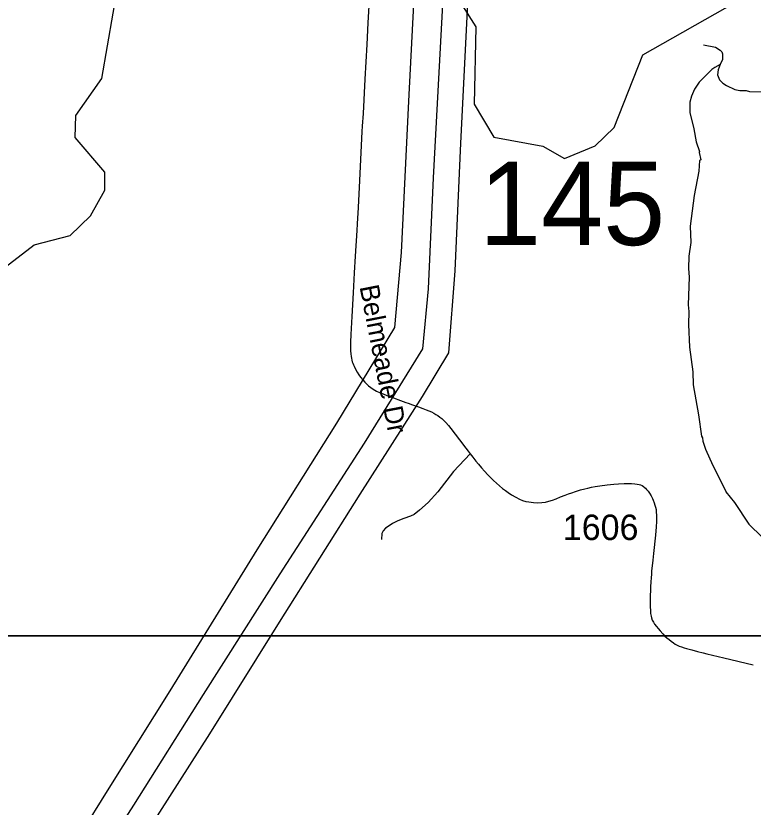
# Model space of a CAD drawing. Extents: x 1383679 to 1536984, y 460658 to 651027.
# Drawn here: x 1403716 to 1407344, y 563300 to 567193 of the extents above; entities that cross this region are included whole.
import ezdxf

# ---------------------------------------------------------------- set-up
doc = ezdxf.new("R2010")
doc.units = 0
for name, color, linetype in [('Exist Hydrographic Creek Single Shore', 7, 'Continuous'), ('Exist Hydrographic Misc Water Feature', 7, 'Continuous'), ('Exist Road Non-System Type 51', 7, 'Continuous'), ('Exist Road Secondary Structure Standard Bridge Number Label', 7, 'Continuous'), ('Exist Road Secondary Type 51 Attributed', 7, 'Continuous'), ('Exist Road Secondary Type 51 Label', 7, 'Continuous'), ('Exist Road Secondary Type 51 Number Label', 7, 'Continuous'), ('Exist Utilities Electrical Transmission Line', 7, 'Continuous'), ('Map Preparation Inset Cut Line', 7, 'Continuous')]:
    doc.layers.add(name, color=color, linetype=linetype)

msp = doc.modelspace()

# ---------------------------------------------------------------- linework, layer by layer
at = {"layer": 'Exist Hydrographic Creek Single Shore'}
for points in [[(1403254.4, 564384), (1403324.1, 564425.3), (1403444, 564586.9), (1403442, 564921.8), (1403419, 565004.3), (1403427, 565398.1), (1403402, 565414.9), (1403449, 565712.7), (1403519, 565845.9), (1403807, 566066.6), (1403983, 566112.3), (1404084, 566208.7), (1404154, 566335.3), (1404155, 566423.9), (1404008.9, 566594.3), (1404011, 566702.5), (1404138.9, 566883.8), (1404223.9, 567367.9)], [(1405913.9, 567242), (1405978.9, 567138.9), (1405971, 566758.3), (1406067.9, 566595.5), (1406309, 566551.3), (1406415.9, 566490.1), (1406566.9, 566552.7), (1406660.9, 566642.7), (1406800.9, 567000.9), (1407255.9, 567257.7)]]:
    msp.add_lwpolyline(points, dxfattribs=at)
at = {"layer": 'Exist Hydrographic Misc Water Feature'}
for points in [[(1407100.1, 567050.3), (1407158.3, 567038.7), (1407182, 567024.2), (1407189.8, 567016), (1407193.6, 567005.9), (1407193, 566977.9), (1407181.6, 566953.6)], [(1407181.6, 566953.6), (1407156.1, 566938.8), (1407139.9, 566929.2), (1407078.5, 566866.7), (1407055.6, 566831.3), (1407040.8, 566797.6), (1407032.1, 566767.8), (1407033, 566717.8), (1407052.8, 566637.4), (1407063.8, 566573.2), (1407080.2, 566525.7), (1407078.6, 566520.8), (1407085.7, 566484.7), (1407079.7, 566480.8), (1407076.5, 566429), (1407053.8, 566309.5), (1407034.4, 566158), (1407036.5, 566078), (1407027, 566010.3), (1407025.7, 565950.3), (1407028.6, 565906.3), (1407023.6, 565770.5), (1407026.9, 565738.4), (1407025.4, 565674.5), (1407030.9, 565562.4), (1407046.5, 565440.7), (1407048.7, 565378), (1407075.3, 565229.5), (1407089, 565125.2), (1407094.8, 565117.1), (1407096.4, 565101), (1407109.5, 565060.7), (1407145.7, 564979.9), (1407209.3, 564854.5), (1407208.8, 564850.5), (1407252, 564798.3), (1407323.2, 564691.9), (1407387.8, 564628.4)], [(1407181.6, 566953.6), (1407171.8, 566926.5), (1407169.2, 566902.5), (1407178.7, 566878.3), (1407194.3, 566862), (1407212.1, 566849.6), (1407253.6, 566830.6), (1407277.6, 566826), (1407309.6, 566825.3), (1407325.5, 566820.9), (1407429.4, 566818.5)]]:
    msp.add_lwpolyline(points, dxfattribs=at)
at = {"layer": 'Exist Road Non-System Type 51'}
msp.add_lwpolyline([(1405952.2, 565037.4), (1405869.1, 564950.7), (1405792.8, 564850.3), (1405744.6, 564798.2), (1405702.6, 564760.4), (1405676.4, 564740.1), (1405658.1, 564732), (1405624.9, 564720.3), (1405596.1, 564708.3), (1405569.9, 564694.7), (1405548.9, 564680.5), (1405535.4, 564671.8), (1405524, 564659.5), (1405517.4, 564646.7), (1405514.8, 564615.9)], dxfattribs=at)
at = {"layer": 'Exist Road Secondary Type 51 Attributed'}
for points in [[(1405458.2, 567329), (1405448.8, 567157.7), (1405442.5, 567052), (1405434, 566881.2), (1405425.1, 566712), (1405420.8, 566650), (1405419.4, 566624.4), (1405406.8, 566382.9), (1405400.3, 566250.1), (1405395.6, 566169), (1405394, 566136.9), (1405386.1, 566011), (1405381.5, 565927.8), (1405375.6, 565829.4), (1405368.9, 565714.1), (1405365.9, 565654.5), (1405364.7, 565624.8), (1405363, 565587.4), (1405363, 565544.7), (1405364.1, 565529.4), (1405365.6, 565517.1), (1405367.1, 565509.2), (1405369.1, 565498.9), (1405371.8, 565491.1), (1405374.4, 565483.7), (1405377.5, 565476.2), (1405380.3, 565469.3), (1405387.5, 565454.9), (1405395.3, 565440.5), (1405403.5, 565427.4), (1405412.2, 565415.4), (1405423.3, 565401.5), (1405433.8, 565389.9), (1405442.9, 565380.6), (1405451.8, 565373), (1405462.6, 565364.7), (1405474.4, 565356.7), (1405491.6, 565346.9), (1405505.9, 565339.8), (1405523.8, 565332.5), (1405541.4, 565325.2), (1405574.8, 565312.7), (1405609.4, 565300.2), (1405635.3, 565291.2), (1405646.8, 565287.1), (1405667.8, 565279.7), (1405696.8, 565269), (1405719.4, 565260.7), (1405734.9, 565255.1), (1405747.6, 565250.1), (1405761, 565244.2), (1405773.5, 565237.9), (1405782.7, 565232.2), (1405792.3, 565226), (1405802.9, 565218.5), (1405811.7, 565211.2), (1405822, 565201.5), (1405831.7, 565191.8), (1405844.8, 565177), (1405856.8, 565162.2), (1405899.5, 565106.6), (1405930.6, 565066), (1405941.8, 565051.1), (1405951.7, 565038), (1405952.2, 565037.4), (1405964.3, 565022), (1405979.1, 565002.7), (1405992.2, 564986.6), (1406007.1, 564969.1), (1406022, 564952.2), (1406038.1, 564935), (1406051.4, 564921.1), (1406066.5, 564906.6), (1406081.4, 564893.4), (1406095.2, 564880.8), (1406111.5, 564867.4), (1406124.9, 564857.5), (1406138.8, 564847.7), (1406155.7, 564836.6), (1406176.6, 564824.4), (1406194.1, 564815.1), (1406209.4, 564808.8), (1406225.6, 564804.2), (1406239.9, 564801.4)], [(1406239.9, 564801.4), (1406262.5, 564798.8), (1406282.3, 564797.7), (1406304.9, 564798.8), (1406322.9, 564801), (1406338.8, 564804.8), (1406356, 564810.1), (1406374, 564817.1), (1406396.3, 564825.7), (1406418.5, 564834.7), (1406435.4, 564840.9), (1406451.2, 564846.6), (1406469.8, 564852.8), (1406494.6, 564860.1), (1406515.5, 564865.9), (1406530.9, 564869.3), (1406549.2, 564873.3), (1406566.3, 564876.8), (1406589.2, 564880.4), (1406626, 564884.9), (1406658.2, 564888.2), (1406682.1, 564890.6), (1406709.8, 564892.3), (1406729.8, 564892.8), (1406745.9, 564892.3), (1406761.7, 564891.2), (1406773.8, 564888.7), (1406782.6, 564887), (1406789.2, 564884.7), (1406797.2, 564881.4), (1406804.6, 564877), (1406808.5, 564873.8), (1406813.7, 564869.3), (1406819.4, 564862.9), (1406827.1, 564853.6), (1406834.1, 564843.9), (1406841.6, 564831.7), (1406848.3, 564818.6), (1406852.4, 564809.5), (1406857.6, 564796.4), (1406861, 564786.2), (1406863.8, 564775.9), (1406866.1, 564763.4), (1406867.4, 564753.5), (1406868.8, 564732.4), (1406869, 564720.1), (1406868.5, 564705.5), (1406867.4, 564679), (1406863.8, 564638.2), (1406853.4, 564547.1), (1406849.8, 564515.3), (1406846.9, 564486.7), (1406844.6, 564462.1), (1406843.5, 564444.9), (1406842.3, 564429), (1406840.5, 564407.2), (1406839.5, 564384.8), (1406838.9, 564363.7), (1406837.9, 564342.3), (1406837.7, 564323.7), (1406837.2, 564304.2), (1406837.2, 564285.6), (1406838.3, 564267.5), (1406839.5, 564253.3), (1406842.2, 564238.7), (1406843.8, 564230.8), (1406847.9, 564220.3), (1406853.3, 564209.9), (1406859.2, 564200.7), (1406868.2, 564189.1), (1406876.9, 564178.7), (1406886.2, 564167.7), (1406899.3, 564152.5), (1406909.6, 564141.7), (1406918.6, 564133.3), (1406930, 564124), (1406940.2, 564115.9), (1406951.3, 564108), (1406959.6, 564102.4), (1406970, 564096.8), (1406979.5, 564092.4), (1406991.5, 564087.8), (1407005.2, 564083.3), (1407015.8, 564080.1), (1407042.2, 564073.2), (1407070.4, 564065.6), (1407097.4, 564059.1), (1407116.6, 564054.5), (1407199.8, 564034.5), (1407344.6, 563999.4)]]:
    msp.add_lwpolyline(points, dxfattribs=at)
at = {"layer": 'Exist Utilities Electrical Transmission Line'}
for points in [[(1407546.1, 575959.8), (1407287.7, 575460), (1406905.3, 574736.1), (1406578.6, 574109.4), (1406270.8, 573534.3), (1406066.2, 573139.7), (1405967.1, 572957.2), (1405942.2, 572437.2), (1405897.7, 571699.6), (1405858.2, 570901.6), (1405814.6, 570105.9), (1405774, 569243.9), (1405729, 568360.2), (1405689.7, 567570.2), (1405648.2, 566772.4), (1405611.6, 566028.4), (1405579.4, 565658.7), (1405293.4, 565189.4), (1404902.6, 564565.8), (1404474.9, 563872.6), (1404166.4, 563379.8), (1403786.2, 562770)], [(1407574.8, 575755.2), (1407276.9, 575184.1), (1406954.4, 574559.1), (1406683.5, 574045.5), (1406363.4, 573452.6), (1406117.4, 572978.5), (1406076.2, 572206.8), (1406033.8, 571354.9), (1405981.1, 570363), (1405939.9, 569589.3), (1405901.7, 568865.3), (1405857.6, 568037.6), (1405808.2, 567127.8), (1405769.9, 566396), (1405744.7, 565850), (1405717.5, 565554.2), (1405429.7, 565091), (1405014.7, 564447.7), (1404638.6, 563853.7), (1404295.3, 563309.4), (1403941.9, 562755.2)], [(1407540.3, 574072.6), (1406969.5, 573562.1), (1406504.6, 573160), (1406366.3, 573030.4), (1406222.2, 572908.8), (1406202.2, 572548.8), (1406173.8, 571936.9), (1406134.9, 571174.9), (1406110.4, 570554.9), (1406072, 569953.2), (1406038.7, 569283.4), (1406008.5, 568673.5), (1405999.3, 568021.2), (1405940.9, 567287.6), (1405904.8, 566565.8), (1405876.1, 565937.8), (1405845.2, 565534.1), (1405715.6, 565320.2), (1405409.4, 564839.1), (1405012.7, 564209.6), (1404669.3, 563661.2), (1404274.9, 563043.7)]]:
    msp.add_lwpolyline(points, dxfattribs=at)
at = {"layer": 'Map Preparation Inset Cut Line'}
for points in [[(1461853.8, 564142.2), (1399337.7, 564142.2), (1399337.7, 607584.4), (1461853.8, 607584.4), (1461853.8, 564142.2)], [(1458567.8, 520758.2), (1396051.8, 520758.2), (1396051.8, 564142.2), (1458567.8, 564142.2), (1458567.8, 520758.2)]]:
    msp.add_lwpolyline(points, dxfattribs=at)

# ---------------------------------------------------------------- texts
at = {"layer": 'Exist Road Secondary Structure Standard Bridge Number Label'}
msp.add_text('145', height=410.1, dxfattribs=at).set_placement((1405996.2, 566065))
at = {"layer": 'Exist Road Secondary Type 51 Label'}
msp.add_text('Belmeade Dr', height=95, rotation=281.058, dxfattribs=at).set_placement((1405407, 565860.3))
at = {"layer": 'Exist Road Secondary Type 51 Number Label'}
msp.add_text('1606', height=125, dxfattribs=at).set_placement((1406407.7, 564614))

doc.saveas('drawing.dxf')
